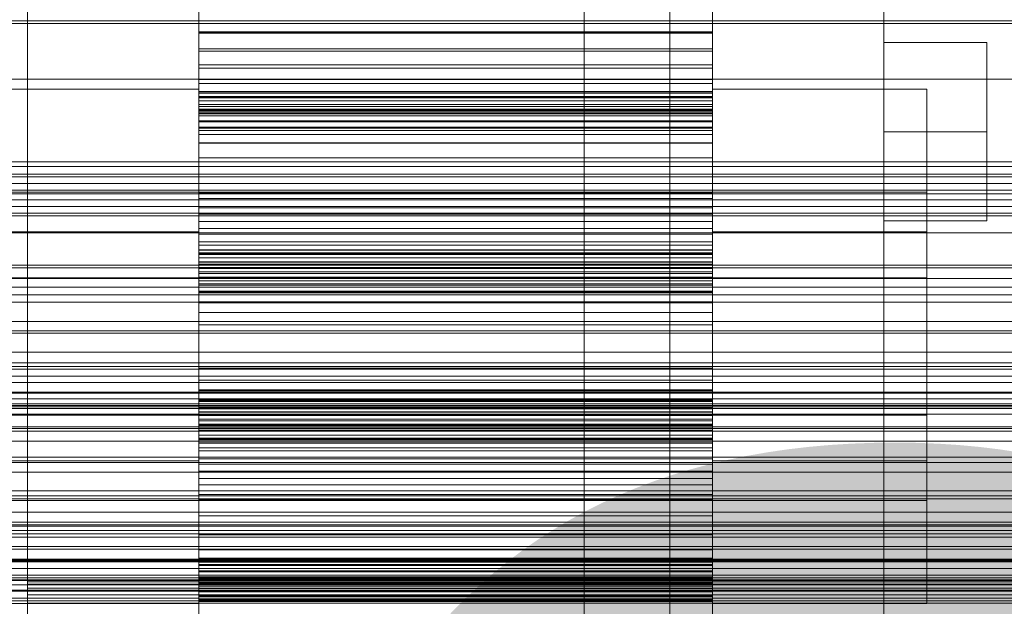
# Model space of a CAD drawing. Header units: millimetres. Extents: x -4738 to 65662, y -68080 to 6847.
# Tile 318 of 656: x 549 to 664, y -33865 to -33797. Entities that reach past the tile are written whole.
import ezdxf

# ---------------------------------------------------------------- set-up
doc = ezdxf.new("R2010")
doc.units = ezdxf.units.MM
for name, color, linetype, lineweight in [('COTAS_O', 1, 'Continuous', 0), ('COTAS_P', 1, 'Continuous', 0), ('frontal_briquetadora', 7, 'Continuous', 0), ('frontal_C01', 7, 'Continuous', 0), ('frontal_C03', 7, 'Continuous', 0), ('frontal_mezcladora', 7, 'Continuous', 0), ('frontal_secador', 7, 'Continuous', 0)]:
    doc.layers.add(name, color=color, linetype=linetype, lineweight=lineweight)
doc.dimstyles.new('R19_100', dxfattribs={"dimtxt": 250, "dimasz": 150, "dimexe": 150, "dimexo": 80, "dimgap": 100, "dimtad": 1, "dimtih": 1, "dimtoh": 1, "dimdsep": 46, "dimcen": 0.09, "dimadec": 0, "dimazin": 0, "dimtfac": 1, "dimtdec": 4, "dimtofl": 0, "dimtmove": 0, "dimatfit": 3, "dimfxl": 1, "dimtolj": 1, "dimtzin": 0, "dimarcsym": 0})

# ---------------------------------------------------------------- blocks, each defined once
blk = doc.blocks.new('DIM_R31_48')
at = {"layer": 'COTAS_O'}
for p, q in [((-1725, -33700), (-1575, -33655)), ((1725, -33700), (1575, -33655)), ((-1725, -34400), (-1725, -33700)), ((-1725, -33700), (1725, -33700)), ((-1725, -33700), (-1575, -33745)), ((1725, -33700), (1575, -33745)), ((1725, -34400), (1725, -33700))]:
    blk.add_line(p, q, dxfattribs=at)
blk.add_text('3450 O', height=250, dxfattribs=at).set_placement((0, -33600))
blk = doc.blocks.new('DIM_R31_49')
at = {"layer": 'COTAS_P'}
for p, q in [((-150, -32300), (550, -32300)), ((550, -32300), (505, -32450)), ((550, -34900), (550, -32300)), ((550, -32300), (595, -32450)), ((550, -34900), (505, -34750)), ((550, -34900), (595, -34750)), ((-150, -34900), (550, -34900))]:
    blk.add_line(p, q, dxfattribs=at)
blk.add_text('2600 P', height=250, rotation=90, dxfattribs=at).set_placement((450, -33600))
blk = doc.blocks.new('DIM_R31_52')
at = {"layer": 'COTAS_O'}
for p, q in [((-650, -34200), (-500, -34155)), ((650, -34200), (500, -34155)), ((-650, -34900), (-650, -34200)), ((-650, -34200), (650, -34200)), ((-650, -34200), (-500, -34245)), ((650, -34200), (500, -34245)), ((650, -34900), (650, -34200))]:
    blk.add_line(p, q, dxfattribs=at)
blk.add_text('1300 O', height=250, dxfattribs=at).set_placement((0, -34100))

msp = doc.modelspace()

# ---------------------------------------------------------------- linework, layer by layer
at = {"layer": 'frontal_briquetadora'}
for p, q in [((570, -33793.089), (570, -33798.37)), ((630, -33793.089), (630, -33798.37)), ((570, -33796.208), (570, -33798.34)), ((570, -33798.52), (570, -33796.302)), ((570, -33809.593), (570, -33796.798)), ((630, -33796.208), (630, -33798.34)), ((630, -33798.52), (630, -33796.302)), ((630, -33809.593), (630, -33796.798)), ((630, -33798.34), (570, -33798.34)), ((570, -33798.34), (570, -33800.342)), ((630, -33798.34), (630, -33800.342)), ((630, -33798.37), (570, -33798.37)), ((570, -33798.37), (570, -33811.324)), ((570, -33800.613), (570, -33798.52)), ((630, -33798.52), (570, -33798.52)), ((630, -33798.37), (630, -33811.324)), ((630, -33800.613), (630, -33798.52)), ((630, -33800.342), (570, -33800.342)), ((570, -33800.342), (570, -33802.206)), ((570, -33802.574), (570, -33800.613)), ((630, -33800.613), (570, -33800.613)), ((630, -33800.342), (630, -33802.206)), ((630, -33802.574), (630, -33800.613)), ((630, -33802.206), (570, -33802.206)), ((570, -33802.206), (570, -33803.919)), ((570, -33804.394), (570, -33802.574)), ((630, -33802.574), (570, -33802.574)), ((630, -33802.206), (630, -33803.919)), ((630, -33804.394), (630, -33802.574)), ((630, -33803.919), (570, -33803.919)), ((570, -33803.919), (570, -33805.465)), ((630, -33803.919), (630, -33805.465)), ((570, -33805.052), (545, -33805.052)), ((570, -33806.062), (570, -33804.394)), ((630, -33804.394), (570, -33804.394)), ((570, -33808.19), (570, -33805.052)), ((570, -33805.052), (570, -33807.856)), ((630, -33806.062), (630, -33804.394)), ((655, -33805.052), (630, -33805.052)), ((630, -33808.19), (630, -33805.052)), ((630, -33805.052), (630, -33807.856)), ((655, -33805.052), (655, -33808.19)), ((655, -33807.856), (655, -33805.052)), ((570, -33805.321), (570, -33805.294)), ((630, -33805.294), (570, -33805.294)), ((570, -33805.294), (570, -33805.468)), ((570, -33805.522), (570, -33805.321)), ((630, -33805.321), (570, -33805.321)), ((630, -33805.465), (570, -33805.465)), ((570, -33805.465), (570, -33806.814)), ((630, -33805.468), (570, -33805.468)), ((570, -33805.468), (570, -33805.928)), ((570, -33805.884), (570, -33805.522)), ((630, -33805.522), (570, -33805.522)), ((570, -33811.357), (570, -33805.719)), ((570, -33805.719), (570, -33805.89)), ((570, -33806.399), (570, -33805.884)), ((630, -33805.884), (570, -33805.884)), ((570, -33805.89), (570, -33811.836)), ((630, -33805.928), (570, -33805.928)), ((570, -33805.928), (570, -33809.593)), ((570, -33807.562), (570, -33806.062)), ((630, -33806.062), (570, -33806.062)), ((570, -33807.061), (570, -33806.399)), ((630, -33806.399), (570, -33806.399)), ((630, -33805.321), (630, -33805.294)), ((630, -33805.294), (630, -33805.468)), ((630, -33805.522), (630, -33805.321)), ((630, -33805.465), (630, -33806.814)), ((630, -33805.468), (630, -33805.928)), ((630, -33805.884), (630, -33805.522)), ((630, -33811.357), (630, -33805.719)), ((630, -33805.719), (630, -33805.89)), ((630, -33806.399), (630, -33805.884)), ((630, -33805.89), (630, -33811.836)), ((630, -33805.928), (630, -33809.593)), ((630, -33807.562), (630, -33806.062)), ((630, -33807.061), (630, -33806.399)), ((655, -33805.89), (655, -33805.719)), ((655, -33805.719), (655, -33811.357)), ((655, -33811.836), (655, -33805.89)), ((630, -33806.814), (570, -33806.814)), ((570, -33806.814), (570, -33807.878)), ((570, -33807.866), (570, -33807.061)), ((630, -33807.061), (570, -33807.061)), ((570, -33807.505), (570, -33807.39)), ((630, -33807.39), (570, -33807.39)), ((570, -33807.39), (570, -33807.477)), ((630, -33807.477), (570, -33807.477)), ((570, -33807.477), (570, -33807.741)), ((570, -33807.908), (570, -33807.505)), ((630, -33807.505), (570, -33807.505)), ((570, -33808.863), (570, -33807.562)), ((630, -33807.562), (570, -33807.562)), ((630, -33806.814), (630, -33807.878)), ((630, -33807.866), (630, -33807.061)), ((630, -33807.505), (630, -33807.39)), ((630, -33807.39), (630, -33807.477)), ((630, -33807.477), (630, -33807.741)), ((630, -33807.908), (630, -33807.505)), ((630, -33808.863), (630, -33807.562)), ((630, -33807.741), (570, -33807.741)), ((570, -33807.741), (570, -33808.166)), ((570, -33807.856), (570, -33816.046)), ((570, -33815.269), (570, -33807.866)), ((630, -33807.866), (570, -33807.866)), ((630, -33807.878), (570, -33807.878)), ((570, -33807.878), (570, -33811.298)), ((570, -33811.324), (570, -33807.908)), ((630, -33807.908), (570, -33807.908)), ((630, -33808.166), (570, -33808.166)), ((570, -33808.166), (570, -33808.744)), ((570, -33816.647), (570, -33808.19)), ((630, -33807.741), (630, -33808.166)), ((630, -33807.856), (630, -33816.046)), ((630, -33815.269), (630, -33807.866)), ((630, -33807.878), (630, -33811.298)), ((630, -33811.324), (630, -33807.908)), ((630, -33808.166), (630, -33808.744)), ((630, -33816.647), (630, -33808.19)), ((655, -33816.046), (655, -33807.856)), ((655, -33808.19), (655, -33816.647)), ((630, -33808.744), (570, -33808.744)), ((570, -33808.744), (570, -33809.471)), ((570, -33809.875), (570, -33808.863)), ((630, -33808.863), (570, -33808.863)), ((630, -33809.471), (570, -33809.471)), ((570, -33809.471), (570, -33810.341)), ((630, -33809.593), (570, -33809.593)), ((630, -33808.744), (630, -33809.471)), ((630, -33809.875), (630, -33808.863)), ((630, -33809.471), (630, -33810.341)), ((570, -33813.044), (570, -33809.875)), ((630, -33809.875), (570, -33809.875)), ((630, -33810.341), (570, -33810.341)), ((570, -33810.341), (570, -33817.787)), ((630, -33813.044), (630, -33809.875)), ((630, -33810.341), (630, -33817.787)), ((630, -33811.298), (570, -33811.298)), ((570, -33811.298), (570, -33825.189)), ((630, -33811.324), (570, -33811.324)), ((570, -33821.688), (570, -33811.357)), ((570, -33811.836), (570, -33822.381)), ((630, -33811.298), (630, -33825.189)), ((630, -33821.688), (630, -33811.357)), ((630, -33811.836), (630, -33822.381)), ((655, -33811.357), (655, -33821.688)), ((655, -33822.381), (655, -33811.836)), ((570, -33827.016), (570, -33813.044)), ((630, -33813.044), (570, -33813.044)), ((630, -33827.016), (630, -33813.044)), ((570, -33817.149), (570, -33815.269)), ((630, -33815.269), (570, -33815.269)), ((630, -33817.149), (630, -33815.269)), ((570, -33816.046), (570, -33828)), ((570, -33828.749), (570, -33816.647)), ((630, -33816.046), (630, -33828)), ((630, -33828.749), (630, -33816.647)), ((655, -33828), (655, -33816.046)), ((655, -33816.647), (655, -33828.749)), ((720, -33817.251), (480, -33817.251)), ((545, -33817.051), (655, -33817.051)), ((570, -33818.892), (570, -33817.149)), ((630, -33817.149), (570, -33817.149)), ((630, -33817.787), (570, -33817.787)), ((570, -33817.787), (570, -33819.618)), ((630, -33818.892), (630, -33817.149)), ((630, -33817.787), (630, -33819.618)), ((655, -33818.734), (655, -33817.051)), ((655, -33817.051), (655, -33818.934)), ((655, -33817.554), (655, -33817.451)), ((655, -33817.451), (655, -33820.834)), ((655, -33821.122), (655, -33817.554)), ((570, -33820.492), (570, -33818.892)), ((630, -33818.892), (570, -33818.892)), ((630, -33820.492), (630, -33818.892)), ((655, -33823.647), (655, -33818.734)), ((655, -33818.934), (655, -33824.008)), ((630, -33819.618), (570, -33819.618)), ((570, -33819.618), (570, -33821.311)), ((630, -33819.618), (630, -33821.311)), ((570, -33821.94), (570, -33820.492)), ((630, -33820.492), (570, -33820.492)), ((630, -33821.311), (570, -33821.311)), ((570, -33821.311), (570, -33822.859)), ((630, -33821.94), (630, -33820.492)), ((630, -33821.311), (630, -33822.859)), ((655, -33820.834), (655, -33827.033)), ((655, -33827.448), (655, -33821.122)), ((570, -33821.688), (545, -33821.688)), ((570, -33834.665), (570, -33821.688)), ((570, -33823.226), (570, -33821.94)), ((630, -33821.94), (570, -33821.94)), ((570, -33822.381), (570, -33835.434)), ((655, -33821.688), (630, -33821.688)), ((630, -33834.665), (630, -33821.688)), ((630, -33823.226), (630, -33821.94)), ((630, -33822.381), (630, -33835.434)), ((655, -33821.688), (655, -33834.665)), ((655, -33835.434), (655, -33822.381)), ((630, -33822.859), (570, -33822.859)), ((570, -33822.859), (570, -33824.255)), ((570, -33824.334), (570, -33823.226)), ((630, -33823.226), (570, -33823.226)), ((630, -33822.859), (630, -33824.255)), ((630, -33824.334), (630, -33823.226)), ((655, -33830.82), (655, -33823.647)), ((570, -33825.189), (570, -33823.769)), ((630, -33823.769), (570, -33823.769)), ((570, -33823.769), (570, -33823.81)), ((630, -33823.81), (570, -33823.81)), ((570, -33823.81), (570, -33824.153)), ((630, -33824.153), (570, -33824.153)), ((570, -33824.153), (570, -33824.707)), ((630, -33824.255), (570, -33824.255)), ((570, -33824.255), (570, -33825.488)), ((570, -33825.231), (570, -33824.334)), ((630, -33824.334), (570, -33824.334)), ((630, -33824.707), (570, -33824.707)), ((570, -33824.707), (570, -33825.443)), ((630, -33825.189), (630, -33823.769)), ((630, -33823.769), (630, -33823.81)), ((630, -33823.81), (630, -33824.153)), ((630, -33824.153), (630, -33824.707)), ((630, -33824.255), (630, -33825.488)), ((630, -33825.231), (630, -33824.334)), ((630, -33824.707), (630, -33825.443)), ((655, -33824.008), (655, -33831.27)), ((630, -33825.189), (570, -33825.189)), ((570, -33825.828), (570, -33825.231)), ((630, -33825.231), (570, -33825.231)), ((630, -33825.443), (570, -33825.443)), ((570, -33825.443), (570, -33826.344)), ((630, -33825.488), (570, -33825.488)), ((570, -33825.488), (570, -33826.541)), ((570, -33826.988), (570, -33825.828)), ((630, -33825.828), (570, -33825.828)), ((570, -33825.959), (570, -33825.86)), ((630, -33825.86), (570, -33825.86)), ((570, -33825.86), (570, -33827.016)), ((630, -33825.828), (630, -33825.231)), ((630, -33825.443), (630, -33826.344)), ((630, -33825.488), (630, -33826.541)), ((630, -33826.988), (630, -33825.828)), ((630, -33825.959), (630, -33825.86)), ((630, -33825.86), (630, -33827.016)), ((545, -33827.033), (655, -33827.033)), ((570, -33826.36), (570, -33825.959)), ((630, -33825.959), (570, -33825.959)), ((630, -33826.344), (570, -33826.344)), ((570, -33826.344), (570, -33827.402)), ((570, -33826.973), (570, -33826.36)), ((630, -33826.36), (570, -33826.36)), ((630, -33826.541), (570, -33826.541)), ((570, -33826.541), (570, -33827.384)), ((570, -33827.767), (570, -33826.973)), ((630, -33826.973), (570, -33826.973)), ((570, -33841.278), (570, -33826.988)), ((630, -33826.988), (570, -33826.988)), ((630, -33827.016), (570, -33827.016)), ((630, -33826.36), (630, -33825.959)), ((630, -33826.344), (630, -33827.402)), ((630, -33826.973), (630, -33826.36)), ((630, -33826.541), (630, -33827.384)), ((630, -33827.767), (630, -33826.973)), ((630, -33841.278), (630, -33826.988)), ((655, -33827.033), (655, -33834.819)), ((720, -33827.122), (480, -33827.122)), ((630, -33827.384), (570, -33827.384)), ((570, -33827.384), (570, -33827.924)), ((630, -33827.402), (570, -33827.402)), ((570, -33827.402), (570, -33828.61)), ((570, -33828.728), (570, -33827.767)), ((630, -33827.767), (570, -33827.767)), ((630, -33827.924), (570, -33827.924)), ((570, -33827.924), (570, -33828.821)), ((570, -33828), (570, -33841.35)), ((630, -33827.384), (630, -33827.924)), ((630, -33827.402), (630, -33828.61)), ((630, -33828.728), (630, -33827.767)), ((630, -33827.924), (630, -33828.821)), ((630, -33828), (630, -33841.35)), ((655, -33835.28), (655, -33827.448)), ((655, -33841.35), (655, -33828)), ((630, -33828.61), (570, -33828.61)), ((570, -33828.61), (570, -33829.962)), ((570, -33829.845), (570, -33828.728)), ((630, -33828.728), (570, -33828.728)), ((570, -33842.1), (570, -33828.749)), ((630, -33828.821), (570, -33828.821)), ((570, -33828.821), (570, -33843.111)), ((630, -33828.61), (630, -33829.962)), ((630, -33829.845), (630, -33828.728)), ((630, -33842.1), (630, -33828.749)), ((630, -33828.821), (630, -33843.111)), ((655, -33828.749), (655, -33842.1)), ((570, -33831.112), (570, -33829.845)), ((630, -33829.845), (570, -33829.845)), ((630, -33829.962), (570, -33829.962)), ((570, -33829.962), (570, -33837.577)), ((630, -33831.112), (630, -33829.845)), ((630, -33829.962), (630, -33837.577)), ((570, -33832.523), (570, -33831.112)), ((630, -33831.112), (570, -33831.112)), ((630, -33832.523), (630, -33831.112)), ((655, -33838.83), (655, -33830.82)), ((655, -33831.27), (655, -33839.28)), ((570, -33840.138), (570, -33832.523)), ((630, -33832.523), (570, -33832.523)), ((630, -33840.138), (630, -33832.523)), ((570, -33847.719), (570, -33834.665)), ((630, -33847.719), (630, -33834.665)), ((655, -33834.665), (655, -33847.719)), ((655, -33834.819), (655, -33842.651)), ((570, -33835.434), (570, -33848.411)), ((630, -33835.434), (630, -33848.411)), ((655, -33843.067), (655, -33835.28)), ((655, -33848.411), (655, -33835.434)), ((630, -33837.577), (570, -33837.577)), ((570, -33837.577), (570, -33838.988)), ((630, -33837.577), (630, -33838.988)), ((630, -33838.988), (570, -33838.988)), ((570, -33838.988), (570, -33840.254)), ((630, -33838.988), (630, -33840.254)), ((655, -33846.091), (655, -33838.83)), ((655, -33839.28), (655, -33846.452)), ((570, -33841.49), (570, -33840.138)), ((630, -33840.138), (570, -33840.138)), ((630, -33840.254), (570, -33840.254)), ((570, -33840.254), (570, -33841.371)), ((630, -33841.49), (630, -33840.138)), ((630, -33840.254), (630, -33841.371)), ((570, -33842.175), (570, -33841.278)), ((630, -33841.278), (570, -33841.278)), ((570, -33841.35), (570, -33853.452)), ((630, -33841.371), (570, -33841.371)), ((570, -33841.371), (570, -33842.332)), ((570, -33842.697), (570, -33841.49)), ((630, -33841.49), (570, -33841.49)), ((630, -33842.175), (630, -33841.278)), ((630, -33841.35), (630, -33853.452)), ((630, -33841.371), (630, -33842.332)), ((630, -33842.697), (630, -33841.49)), ((655, -33853.452), (655, -33841.35)), ((720, -33842.978), (480, -33842.978)), ((545, -33843.067), (655, -33843.067)), ((570, -33854.053), (570, -33842.1)), ((570, -33842.716), (570, -33842.175)), ((630, -33842.175), (570, -33842.175)), ((630, -33842.332), (570, -33842.332)), ((570, -33842.332), (570, -33843.127)), ((570, -33843.755), (570, -33842.697)), ((630, -33842.697), (570, -33842.697)), ((570, -33843.559), (570, -33842.716)), ((630, -33842.716), (570, -33842.716)), ((570, -33844.24), (570, -33843.083)), ((630, -33843.083), (570, -33843.083)), ((570, -33843.083), (570, -33857.056)), ((630, -33843.111), (570, -33843.111)), ((570, -33843.111), (570, -33844.272)), ((630, -33843.127), (570, -33843.127)), ((570, -33843.127), (570, -33843.74)), ((630, -33854.053), (630, -33842.1)), ((630, -33842.716), (630, -33842.175)), ((630, -33842.332), (630, -33843.127)), ((630, -33843.755), (630, -33842.697)), ((630, -33843.559), (630, -33842.716)), ((630, -33844.24), (630, -33843.083)), ((630, -33843.083), (630, -33857.056)), ((630, -33843.111), (630, -33844.272)), ((630, -33843.127), (630, -33843.74)), ((655, -33842.1), (655, -33854.053)), ((655, -33842.651), (655, -33848.978)), ((655, -33849.265), (655, -33843.067)), ((570, -33844.612), (570, -33843.559)), ((630, -33843.559), (570, -33843.559)), ((630, -33843.74), (570, -33843.74)), ((570, -33843.74), (570, -33844.141)), ((570, -33844.657), (570, -33843.755)), ((630, -33843.755), (570, -33843.755)), ((630, -33844.141), (570, -33844.141)), ((570, -33844.141), (570, -33844.24)), ((630, -33844.24), (570, -33844.24)), ((630, -33844.272), (570, -33844.272)), ((570, -33844.272), (570, -33844.868)), ((630, -33844.612), (630, -33843.559)), ((630, -33843.74), (630, -33844.141)), ((630, -33844.657), (630, -33843.755)), ((630, -33844.141), (630, -33844.24)), ((630, -33844.272), (630, -33844.868)), ((570, -33845.845), (570, -33844.612)), ((630, -33844.612), (570, -33844.612)), ((570, -33845.392), (570, -33844.657)), ((630, -33844.657), (570, -33844.657)), ((630, -33844.868), (570, -33844.868)), ((570, -33844.868), (570, -33845.766)), ((570, -33858.802), (570, -33844.911)), ((630, -33844.911), (570, -33844.911)), ((570, -33844.911), (570, -33846.331)), ((570, -33845.946), (570, -33845.392)), ((630, -33845.392), (570, -33845.392)), ((630, -33845.845), (630, -33844.612)), ((630, -33845.392), (630, -33844.657)), ((630, -33844.868), (630, -33845.766)), ((630, -33858.802), (630, -33844.911)), ((630, -33844.911), (630, -33846.331)), ((630, -33845.946), (630, -33845.392)), ((630, -33845.766), (570, -33845.766)), ((570, -33845.766), (570, -33846.873)), ((570, -33847.241), (570, -33845.845)), ((630, -33845.845), (570, -33845.845)), ((570, -33846.289), (570, -33845.946)), ((630, -33845.946), (570, -33845.946)), ((570, -33846.331), (570, -33846.289)), ((630, -33846.289), (570, -33846.289)), ((630, -33846.331), (570, -33846.331)), ((630, -33845.766), (630, -33846.873)), ((630, -33847.241), (630, -33845.845)), ((630, -33846.289), (630, -33845.946)), ((630, -33846.331), (630, -33846.289)), ((655, -33851.166), (655, -33846.091)), ((655, -33846.452), (655, -33851.366)), ((630, -33846.873), (570, -33846.873)), ((570, -33846.873), (570, -33848.159)), ((570, -33848.789), (570, -33847.241)), ((630, -33847.241), (570, -33847.241)), ((570, -33858.263), (570, -33847.719)), ((630, -33846.873), (630, -33848.159)), ((630, -33848.789), (630, -33847.241)), ((630, -33858.263), (630, -33847.719)), ((655, -33847.719), (655, -33858.263)), ((570, -33848.411), (545, -33848.411)), ((630, -33848.159), (570, -33848.159)), ((570, -33848.159), (570, -33849.608)), ((570, -33848.411), (570, -33858.742)), ((570, -33850.481), (570, -33848.789)), ((630, -33848.789), (570, -33848.789)), ((630, -33848.159), (630, -33849.608)), ((630, -33848.411), (630, -33858.742)), ((655, -33848.411), (630, -33848.411)), ((630, -33850.481), (630, -33848.789)), ((655, -33858.742), (655, -33848.411)), ((630, -33849.608), (570, -33849.608)), ((570, -33849.608), (570, -33851.207)), ((630, -33849.608), (630, -33851.207)), ((655, -33848.978), (655, -33852.546)), ((655, -33852.648), (655, -33849.265)), ((570, -33852.313), (570, -33850.481)), ((630, -33850.481), (570, -33850.481)), ((630, -33851.207), (570, -33851.207)), ((570, -33851.207), (570, -33852.95)), ((630, -33852.313), (630, -33850.481)), ((630, -33851.207), (630, -33852.95)), ((655, -33853.048), (655, -33851.166)), ((570, -33859.759), (570, -33852.313)), ((630, -33852.313), (570, -33852.313)), ((630, -33859.759), (630, -33852.313)), ((655, -33851.366), (655, -33853.048)), ((720, -33852.848), (480, -33852.848)), ((545, -33853.048), (655, -33853.048)), ((630, -33852.95), (570, -33852.95)), ((570, -33852.95), (570, -33854.831)), ((570, -33853.452), (570, -33861.91)), ((630, -33852.95), (630, -33854.831)), ((630, -33853.452), (630, -33861.91)), ((655, -33852.546), (655, -33852.648)), ((655, -33861.91), (655, -33853.452)), ((570, -33862.243), (570, -33854.053)), ((630, -33862.243), (630, -33854.053)), ((655, -33854.053), (655, -33862.243)), ((630, -33854.831), (570, -33854.831)), ((570, -33854.831), (570, -33862.233)), ((630, -33854.831), (630, -33862.233)), ((630, -33857.056), (570, -33857.056)), ((570, -33857.056), (570, -33860.224)), ((630, -33857.056), (630, -33860.224)), ((570, -33864.21), (570, -33858.263)), ((570, -33858.742), (570, -33864.381)), ((570, -33871.73), (570, -33858.775)), ((630, -33858.775), (570, -33858.775)), ((570, -33858.775), (570, -33862.191)), ((570, -33862.221), (570, -33858.802)), ((630, -33858.802), (570, -33858.802)), ((630, -33864.21), (630, -33858.263)), ((630, -33858.742), (630, -33864.381)), ((630, -33871.73), (630, -33858.775)), ((630, -33858.775), (630, -33862.191)), ((630, -33862.221), (630, -33858.802)), ((655, -33858.263), (655, -33864.21)), ((655, -33864.381), (655, -33858.742)), ((570, -33860.629), (570, -33859.759)), ((630, -33859.759), (570, -33859.759)), ((630, -33860.224), (570, -33860.224)), ((570, -33860.224), (570, -33861.237)), ((630, -33860.629), (630, -33859.759)), ((630, -33860.224), (630, -33861.237)), ((570, -33864.171), (570, -33860.506)), ((630, -33860.506), (570, -33860.506)), ((570, -33860.506), (570, -33873.301)), ((570, -33861.355), (570, -33860.629)), ((630, -33860.629), (570, -33860.629)), ((630, -33861.237), (570, -33861.237)), ((570, -33861.237), (570, -33862.537)), ((570, -33861.934), (570, -33861.355)), ((630, -33861.355), (570, -33861.355)), ((630, -33864.171), (630, -33860.506)), ((630, -33860.506), (630, -33873.301)), ((630, -33861.355), (630, -33860.629)), ((630, -33861.237), (630, -33862.537)), ((630, -33861.934), (630, -33861.355)), ((550, -33867.246), (550, -33862.529)), ((750, -33862.529), (550, -33862.529)), ((570, -33861.91), (570, -33865.047)), ((570, -33862.359), (570, -33861.934)), ((630, -33861.934), (570, -33861.934)), ((630, -33862.191), (570, -33862.191)), ((570, -33862.191), (570, -33862.595)), ((570, -33863.285), (570, -33862.221)), ((630, -33862.221), (570, -33862.221)), ((630, -33862.233), (570, -33862.233)), ((570, -33862.233), (570, -33863.039)), ((570, -33865.047), (570, -33862.243)), ((570, -33862.622), (570, -33862.359)), ((630, -33862.359), (570, -33862.359)), ((630, -33862.537), (570, -33862.537)), ((570, -33862.537), (570, -33864.037)), ((630, -33862.595), (570, -33862.595)), ((570, -33862.595), (570, -33862.71)), ((570, -33862.71), (570, -33862.622)), ((630, -33862.622), (570, -33862.622)), ((630, -33862.71), (570, -33862.71)), ((630, -33861.91), (630, -33865.047)), ((630, -33862.359), (630, -33861.934)), ((630, -33862.191), (630, -33862.595)), ((630, -33863.285), (630, -33862.221)), ((630, -33862.233), (630, -33863.039)), ((630, -33865.047), (630, -33862.243)), ((630, -33862.622), (630, -33862.359)), ((630, -33862.537), (630, -33864.037)), ((630, -33862.595), (630, -33862.71)), ((630, -33862.71), (630, -33862.622)), ((655, -33865.047), (655, -33861.91)), ((655, -33862.243), (655, -33865.047)), ((550, -33863.268), (550, -33862.784)), ((750, -33862.784), (550, -33862.784)), ((550, -33862.784), (550, -33867.398)), ((550, -33868.076), (550, -33863.268)), ((750, -33863.268), (550, -33863.268)), ((630, -33863.039), (570, -33863.039)), ((570, -33863.039), (570, -33863.701)), ((570, -33864.634), (570, -33863.285)), ((630, -33863.285), (570, -33863.285)), ((630, -33863.701), (570, -33863.701)), ((570, -33863.701), (570, -33864.215)), ((630, -33863.039), (630, -33863.701)), ((630, -33864.634), (630, -33863.285)), ((630, -33863.701), (630, -33864.215)), ((550, -33864.999), (550, -33864.032)), ((750, -33864.032), (550, -33864.032)), ((550, -33864.032), (550, -33868.532)), ((550, -33869.887), (550, -33864.999)), ((750, -33864.999), (550, -33864.999)), ((630, -33864.037), (570, -33864.037)), ((570, -33864.037), (570, -33865.705)), ((570, -33864.631), (570, -33864.171)), ((630, -33864.171), (570, -33864.171)), ((570, -33864.381), (570, -33864.21)), ((630, -33864.215), (570, -33864.215)), ((570, -33864.215), (570, -33864.577)), ((630, -33864.577), (570, -33864.577)), ((570, -33864.577), (570, -33864.779)), ((570, -33864.805), (570, -33864.631)), ((630, -33864.631), (570, -33864.631)), ((570, -33866.181), (570, -33864.634)), ((630, -33864.779), (570, -33864.779)), ((570, -33864.779), (570, -33864.805)), ((630, -33864.805), (570, -33864.805)), ((630, -33864.037), (630, -33865.705)), ((630, -33864.631), (630, -33864.171)), ((630, -33864.381), (630, -33864.21)), ((630, -33864.215), (630, -33864.577)), ((630, -33864.577), (630, -33864.779)), ((630, -33864.805), (630, -33864.631)), ((630, -33866.181), (630, -33864.634)), ((630, -33864.779), (630, -33864.805)), ((655, -33864.21), (655, -33864.381)), ((570, -33865.047), (545, -33865.047)), ((655, -33865.047), (630, -33865.047))]:
    msp.add_line(p, q, dxfattribs=at)
at = {"layer": 'frontal_C01'}
for p, q in [((980, -33857.304), (-980, -33857.304)), ((980, -33862.304), (-980, -33862.304))]:
    msp.add_line(p, q, dxfattribs=at)
at = {"layer": 'frontal_C03'}
for p, q in [((1250, -33797.047), (-1250, -33797.047)), ((1250, -33797.363), (-1250, -33797.363)), ((1250, -33814.949), (-1250, -33814.949)), ((1250, -33815.265), (-1250, -33815.265)), ((1250, -33816.059), (-1250, -33816.059)), ((-1250, -33816.823), (1250, -33816.823)), ((1250, -33817.946), (-1250, -33817.946)), ((1250, -33818.71), (-1250, -33818.71)), ((1250, -33819.504), (-1250, -33819.504)), ((1250, -33819.821), (-1250, -33819.821)), ((1250, -33825.584), (-1250, -33825.584)), ((1250, -33825.878), (-1250, -33825.878)), ((1250, -33829.043), (-1250, -33829.043)), ((1250, -33829.881), (-1250, -33829.881)), ((1250, -33835.73), (-1250, -33835.73)), ((1250, -33836.983), (-1250, -33836.983)), ((1250, -33837.406), (-1250, -33837.406)), ((1250, -33837.723), (-1250, -33837.723)), ((1250, -33838.517), (-1250, -33838.517)), ((-1250, -33839.281), (1250, -33839.281)), ((1496, -33840.377), (-1496, -33840.377)), ((1496, -33840.495), (-1496, -33840.495)), ((1250, -33840.404), (-1250, -33840.404)), ((1496, -33841.761), (-1496, -33841.761)), ((1250, -33841.168), (-1250, -33841.168)), ((1250, -33841.962), (-1250, -33841.962)), ((1496, -33842.096), (-1496, -33842.096)), ((1250, -33842.279), (-1250, -33842.279)), ((1496, -33844.435), (-1496, -33844.435)), ((1496, -33844.937), (-1496, -33844.937)), ((-1250, -33844.625), (1250, -33844.625)), ((1250, -33846.104), (-1250, -33846.104)), ((-1496, -33847.994), (1496, -33847.994)), ((1496, -33848.585), (-1496, -33848.585)), ((1496, -33851.894), (-1496, -33851.894)), ((1496, -33852.485), (-1496, -33852.485)), ((1250, -33854.375), (-1250, -33854.375)), ((1496, -33855.542), (-1496, -33855.542)), ((1496, -33856.043), (-1496, -33856.043)), ((1250, -33855.854), (-1250, -33855.854)), ((1250, -33856.542), (-1250, -33856.542)), ((1250, -33856.918), (-1250, -33856.918)), ((1496, -33858.383), (-1496, -33858.383)), ((1496, -33858.718), (-1496, -33858.718)), ((1496, -33859.984), (-1496, -33859.984)), ((1496, -33860.101), (-1496, -33860.101)), ((1250, -33859.864), (-1250, -33859.864)), ((1250, -33860.181), (-1250, -33860.181)), ((1250, -33860.974), (-1250, -33860.974)), ((-1250, -33861.739), (1250, -33861.739)), ((1250, -33862.042), (-1250, -33862.042)), ((1250, -33862.862), (-1250, -33862.862)), ((1250, -33863.495), (-1250, -33863.495)), ((1250, -33863.626), (-1250, -33863.626)), ((1250, -33864.42), (-1250, -33864.42)), ((1250, -33864.736), (-1250, -33864.736)), ((1250, -33864.749), (-1250, -33864.749))]:
    msp.add_line(p, q, dxfattribs=at)
at = {"layer": 'frontal_mezcladora'}
for p, q in [((625, -34725), (625, -33700)), ((650, -34725), (650, -33700)), ((615, -34760), (615, -33730)), ((625, -34725), (625, -33730)), ((650, -34760), (650, -33730)), ((650, -33810), (650, -33799.608)), ((650, -33799.608), (662, -33799.608)), ((662, -33810), (662, -33799.608)), ((650, -33820.392), (650, -33810)), ((662, -33810), (650, -33810)), ((662, -33810), (662, -33820.392)), ((650, -33820.392), (662, -33820.392))]:
    msp.add_line(p, q, dxfattribs=at)
at = {"layer": 'frontal_secador'}
for p, q in [((1360, -33803.853), (-1360, -33803.853)), ((1360, -33813.5), (-1360, -33813.5)), ((1250, -33814.076), (-1250, -33814.076)), ((1360, -33821.784), (-1360, -33821.784)), ((1360, -33828.141), (-1360, -33828.141)), ((1360, -33832.137), (-1360, -33832.137)), ((1360, -33833.5), (-1360, -33833.5)), ((1250, -33833.25), (-1250, -33833.25)), ((1250, -33849.715), (-1250, -33849.715)), ((1250, -33862.349), (-1250, -33862.349))]:
    msp.add_line(p, q, dxfattribs=at)

# ---------------------------------------------------------------- dimensions: what is measured, and where the dimension line sits
at = {"layer": 'COTAS_O'}
for p1, p2, picture, middle in [((-1725, -34400), (1725, -34400), 'DIM_R31_48', (0, -33700)), ((-650, -34900), (650, -34900), 'DIM_R31_52', (0, -34200))]:
    dim = msp.add_aligned_dim(p1=p1, p2=p2, distance=700, text='<> O', dimstyle='R19_100', dxfattribs=at)
    dim.commit()
    dim.dimension.update_dxf_attribs({"geometry": picture, "text_midpoint": middle})
at = {"layer": 'COTAS_P'}
dim = msp.add_aligned_dim(p1=(-150, -34900), p2=(-150, -32300), distance=-700, text='<> P', dimstyle='R19_100', dxfattribs=at)
dim.commit()
dim.dimension.update_dxf_attribs({"geometry": 'DIM_R31_49', "text_midpoint": (550, -33600)})

doc.saveas('drawing.dxf')
